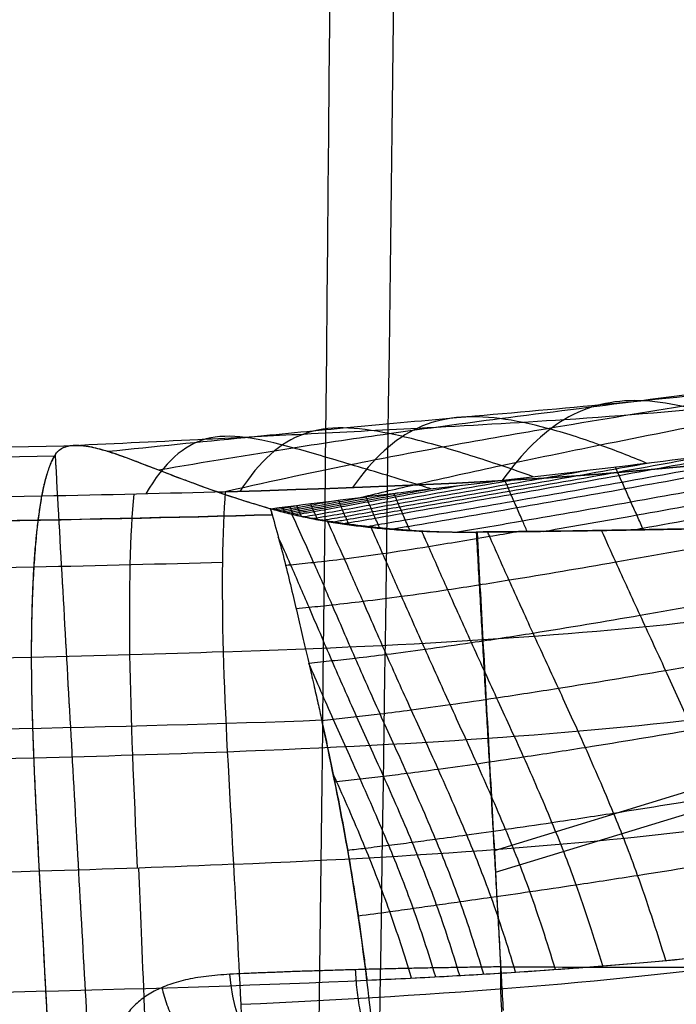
# Model space of a CAD drawing. Header units: millimetres. Extents: x -224 to 224, y -267 to 247.
# Tile 263 of 656: x 123 to 131, y -110 to -98. Entities that reach past the tile are written whole.
import ezdxf

# ---------------------------------------------------------------- set-up
doc = ezdxf.new("R2010")
doc.units = ezdxf.units.MM
doc.layers.add('08-01-2026-telaio-080126', color=7, linetype='Continuous')
doc.layers.add('15_12_2025_Kartell_BO_Chair-SEDUTA-RM', color=7, linetype='Continuous')

msp = doc.modelspace()

# ---------------------------------------------------------------- linework, layer by layer
at = {"layer": '08-01-2026-telaio-080126', "color": 95, "true_color": 0x42aa42}
msp.add_line((128.949, -108.22, 428.536), (141.234, -104.452, 427.046), dxfattribs=at)
at = {"layer": '08-01-2026-telaio-080126', "color": 30, "true_color": 0xff8000}
msp.add_line((128.961, -108.495, 428.544), (141.249, -104.727, 427.054), dxfattribs=at)
at = {"layer": '08-01-2026-telaio-080126', "color": 95, "true_color": 0x42aa42, "extrusion": (0.993914, -0.00212, -0.110139)}
msp.add_arc((-109.362, 441.706, 81.273), 1.5, 183.9898, 268.0509, dxfattribs=at)
at = {"layer": '08-01-2026-telaio-080126', "color": 95, "true_color": 0x42aa42, "extrusion": (0.731043, 0.038974, -0.681217)}
msp.add_arc((-116.28, 397.867, -205.47), 1.5, 185.363, 268.7271, dxfattribs=at)
at = {"layer": '08-01-2026-telaio-080126', "color": 95, "true_color": 0x42aa42}
for points, degree, knots in [([(123.62, -103.109, 432.485), (124.195, -103.082, 432.636), (125.181, -103.035, 432.872), (126.632, -102.961, 433.163), (128.15, -102.881, 433.439), (129.999, -102.78, 433.766), (132.215, -102.595, 434.127), (134.631, -102.231, 434.501), (137.099, -101.607, 434.872), (139.348, -100.823, 435.212), (141.603, -99.788, 435.558), (143.006, -98.885, 435.739), (143.765, -98.234, 435.845)], 3, [0.070312, 0.070312, 0.070312, 0.070312, 1.644227, 2.818674, 4.228012, 6.107128, 8.456023, 11.274698, 14.093372, 16.912047, 19.260942, 22.495721, 22.495721, 22.495721, 22.495721]), ([(124.078, -103.183, 431.452), (124.665, -103.122, 431.626), (125.67, -103.02, 431.907), (127.132, -102.878, 432.264), (128.64, -102.741, 432.593), (130.455, -102.585, 432.959), (132.607, -102.358, 433.353), (134.937, -101.977, 433.742), (137.317, -101.376, 434.113), (139.485, -100.64, 434.443), (141.664, -99.674, 434.768), (143.01, -98.806, 434.932), (143.737, -98.178, 435.035)], 3, [0.062255, 0.062255, 0.062255, 0.062255, 1.644227, 2.818674, 4.228012, 6.107128, 8.456023, 11.274698, 14.093372, 16.912047, 19.260942, 22.487527, 22.487527, 22.487527, 22.487527]), ([(124.713, -103.418, 430.543), (125.291, -103.318, 430.725), (126.28, -103.155, 431.022), (127.71, -102.943, 431.409), (129.18, -102.746, 431.77), (130.942, -102.527, 432.163), (133.02, -102.247, 432.579), (135.27, -101.842, 432.98), (137.574, -101.258, 433.351), (139.675, -100.562, 433.67), (141.797, -99.646, 433.976), (143.102, -98.805, 434.132), (143.803, -98.193, 434.228)], 3, [0.073217, 0.073217, 0.073217, 0.073217, 1.644227, 2.818674, 4.228012, 6.107128, 8.456023, 11.274698, 14.093372, 16.912047, 19.260942, 22.494527, 22.494527, 22.494527, 22.494527]), ([(125.484, -103.705, 429.786), (126.048, -103.577, 429.958), (127, -103.372, 430.242), (128.372, -103.109, 430.625), (129.776, -102.864, 430.99), (131.464, -102.589, 431.39), (133.462, -102.256, 431.816), (135.632, -101.821, 432.222), (137.868, -101.246, 432.593), (139.911, -100.577, 432.901), (141.986, -99.692, 433.192), (143.269, -98.872, 433.354), (143.953, -98.272, 433.435)], 3, [0.035027, 0.035027, 0.035027, 0.035027, 1.644227, 2.818674, 4.228012, 6.107128, 8.456023, 11.274698, 14.093372, 16.912047, 19.260942, 22.506569, 22.506569, 22.506569, 22.506569]), ([(127.272, -103.763, 429.413), (127.505, -103.706, 429.479), (128.101, -103.565, 429.646), (129.11, -103.344, 429.923), (130.427, -103.071, 430.266), (132.025, -102.756, 430.652), (133.934, -102.375, 431.07), (136.027, -101.911, 431.473), (138.198, -101.331, 431.842), (140.188, -100.671, 432.143), (142.219, -99.799, 432.424), (143.483, -98.997, 432.591), (144.156, -98.408, 432.657)], 3, [0.903985, 0.903985, 0.903985, 0.903985, 1.644227, 2.818674, 4.228012, 6.107128, 8.456023, 11.274698, 14.093372, 16.912047, 19.260942, 22.508617, 22.508617, 22.508617, 22.508617]), ([(128.482, -104.201, 428.458), (128.756, -104.155, 428.507), (129.487, -104.029, 428.637), (130.671, -103.821, 428.843), (132.03, -103.576, 429.076), (133.383, -103.312, 429.294), (134.73, -103.047, 429.505), (136.069, -102.746, 429.686), (137.397, -102.418, 429.843), (138.711, -102.059, 429.972), (140.008, -101.647, 430.057), (141.078, -101.273, 430.101), (141.921, -100.933, 430.106), (142.547, -100.663, 430.097), (143.164, -100.37, 430.072), (143.772, -100.054, 430.029), (144.366, -99.708, 429.967), (144.779, -99.431, 429.905), (144.998, -99.274, 429.866), (145.03, -99.251, 429.86)], 3, [2.222683, 2.222683, 2.222683, 2.222683, 3.053943, 4.441031, 5.828119, 7.215208, 8.602296, 9.989384, 11.376473, 12.763561, 14.150649, 15.537738, 16.231282, 16.924826, 17.61837, 18.311914, 19.005458, 19.699003, 19.818866, 19.818866, 19.818866, 19.818866]), ([(129.569, -104.193, 428.331), (129.961, -104.125, 428.4), (130.809, -103.976, 428.547), (132.105, -103.742, 428.769), (133.459, -103.48, 428.988), (134.804, -103.217, 429.201), (136.143, -102.92, 429.385), (137.469, -102.589, 429.539), (138.779, -102.219, 429.66), (140.074, -101.801, 429.74), (141.143, -101.42, 429.779), (141.985, -101.08, 429.783), (142.611, -100.808, 429.773), (143.229, -100.515, 429.748), (143.837, -100.199, 429.705), (144.431, -99.855, 429.643), (144.859, -99.571, 429.58), (145.091, -99.405, 429.539), (145.136, -99.373, 429.531)], 3, [3.248239, 3.248239, 3.248239, 3.248239, 4.441031, 5.828119, 7.215208, 8.602296, 9.989384, 11.376473, 12.763561, 14.150649, 15.537738, 16.231282, 16.924826, 17.61837, 18.311914, 19.005458, 19.699003, 19.866838, 19.866838, 19.866838, 19.866838]), ([(130.688, -104.175, 428.206), (130.732, -104.168, 428.213), (131.23, -104.079, 428.299), (132.181, -103.908, 428.462), (133.534, -103.648, 428.682), (134.879, -103.384, 428.894), (136.216, -103.089, 429.079), (137.54, -102.755, 429.231), (138.847, -102.377, 429.346), (140.14, -101.954, 429.423), (141.207, -101.568, 429.458), (142.05, -101.227, 429.46), (142.675, -100.954, 429.45), (143.294, -100.661, 429.424), (143.902, -100.346, 429.382), (144.496, -100.003, 429.321), (144.939, -99.713, 429.257), (145.184, -99.538, 429.213), (145.241, -99.496, 429.203)], 3, [4.308908, 4.308908, 4.308908, 4.308908, 4.441031, 5.828119, 7.215208, 8.602296, 9.989384, 11.376473, 12.763561, 14.150649, 15.537738, 16.231282, 16.924826, 17.61837, 18.311914, 19.005458, 19.699003, 19.914025, 19.914025, 19.914025, 19.914025]), ([(126.125, -103.907, 429.329), (126.712, -103.833, 429.372), (127.884, -103.685, 429.457), (129.647, -103.481, 429.588), (131.264, -103.285, 429.704), (132.769, -103.085, 429.804), (133.811, -102.932, 429.868), (134.557, -102.813, 429.911), (134.999, -102.74, 429.935), (135.502, -102.654, 429.961), (136.067, -102.553, 429.988), (136.463, -102.476, 430.004), (136.671, -102.436, 430.013)], 3, [-10.673212, -10.673212, -10.673212, -10.673212, -8.894742, -7.119024, -5.335859, -3.994669, -2.555304, -2.171727, -1.723239, -1.211057, -0.636316, 0, 0, 0, 0]), ([(127.67, -104.162, 428.634), (127.734, -104.151, 428.645), (128.255, -104.064, 428.738), (129.232, -103.894, 428.911), (130.597, -103.655, 429.15), (131.955, -103.408, 429.381), (133.308, -103.148, 429.601), (134.655, -102.87, 429.804), (135.553, -102.668, 429.926), (136.004, -102.563, 429.984), (136.01, -102.562, 429.985)], 3, [1.474603, 1.474603, 1.474603, 1.474603, 1.666854, 3.053943, 4.441031, 5.828119, 7.215208, 8.602296, 9.989384, 10.007691, 10.007691, 10.007691, 10.007691]), ([(132.612, -103.103, 429.793), (132.36, -102.977, 430.055), (131.911, -102.78, 430.558), (131.303, -102.597, 431.342), (130.773, -102.525, 432.117), (130.284, -102.571, 432.919), (129.701, -102.807, 433.966), (129.301, -103.198, 434.734), (129.047, -103.552, 435.218)], 3, [0.940706, 0.940706, 0.940706, 0.940706, 2.328421, 3.492647, 4.656874, 5.821101, 6.985327, 9.14207, 9.14207, 9.14207, 9.14207]), ([(130.865, -103.332, 429.675), (130.666, -103.248, 429.851), (130.236, -103.08, 430.255), (129.61, -102.88, 430.935), (129.005, -102.752, 431.717), (128.462, -102.734, 432.548), (127.835, -102.895, 433.658), (127.422, -103.267, 434.479), (127.161, -103.641, 434.995)], 3, [1.361985, 1.361985, 1.361985, 1.361985, 2.328421, 3.492647, 4.656874, 5.821101, 6.985327, 9.167489, 9.167489, 9.167489, 9.167489]), ([(128.148, -103.657, 429.477), (128.086, -103.637, 429.52), (127.735, -103.528, 429.767), (127.117, -103.345, 430.259), (126.387, -103.126, 431.032), (125.787, -102.983, 431.92), (125.155, -102.992, 433.187), (124.787, -103.321, 434.147), (124.552, -103.72, 434.704)], 3, [2.08132, 2.08132, 2.08132, 2.08132, 2.328421, 3.492647, 4.656874, 5.821101, 6.985327, 9.217937, 9.217937, 9.217937, 9.217937]), ([(129.439, -103.504, 429.572), (129.302, -103.455, 429.678), (128.904, -103.316, 430), (128.275, -103.118, 430.584), (127.606, -102.943, 431.367), (127.029, -102.864, 432.229), (126.389, -102.951, 433.415), (125.991, -103.301, 434.297), (125.739, -103.689, 434.834)], 3, [1.730632, 1.730632, 1.730632, 1.730632, 2.328421, 3.492647, 4.656874, 5.821101, 6.985327, 9.192756, 9.192756, 9.192756, 9.192756]), ([(127.347, -104.13, 428.737), (127.392, -104.122, 428.745), (127.552, -104.095, 428.774), (128.168, -103.989, 428.883), (129.196, -103.81, 429.064), (130.559, -103.572, 429.302), (131.918, -103.324, 429.533), (133.129, -103.09, 429.729), (133.887, -102.935, 429.844), (134.195, -102.87, 429.89)], 3, [1.183389, 1.183389, 1.183389, 1.183389, 1.320082, 1.666854, 3.053943, 4.441031, 5.828119, 7.215208, 8.168128, 8.168128, 8.168128, 8.168128]), ([(128.73, -104.202, 428.424), (133.008, -104.16, 427.948), (134.996, -104.018, 427.723), (136.694, -103.897, 427.531), (138.107, -103.651, 427.365), (139.628, -103.387, 427.188), (141.149, -102.934, 427.004)], 2, [0, 0, 0, 6.310617, 6.310617, 9.466906, 9.466906, 12.619001, 12.619001, 12.619001]), ([(123.413, -103.222, 433.352), (123.427, -103.203, 433.265), (123.458, -103.165, 433.086), (123.523, -103.129, 432.81), (123.606, -103.107, 432.52), (123.705, -103.105, 432.234), (123.843, -103.12, 431.906), (124.045, -103.168, 431.495), (124.299, -103.258, 431.076), (124.565, -103.361, 430.716), (124.782, -103.445, 430.459), (124.975, -103.517, 430.256), (125.152, -103.584, 430.08), (125.325, -103.65, 429.917), (125.513, -103.715, 429.76), (125.71, -103.78, 429.61), (125.914, -103.844, 429.465), (126.055, -103.886, 429.375), (126.125, -103.907, 429.329)], 3, [-5.108473, -5.108473, -5.108473, -5.108473, -4.838336, -4.552352, -4.250297, -3.932007, -3.642869, -3.182838, -2.551967, -2.149896, -1.804032, -1.514086, -1.279877, -1.027929, -0.774098, -0.518129, -0.26004, 0, 0, 0, 0]), ([(126.924, -104.071, 428.903), (126.978, -104.062, 428.913), (127.147, -104.034, 428.944), (127.429, -103.985, 428.993), (128.114, -103.864, 429.113), (129.141, -103.685, 429.294), (130.45, -103.456, 429.522), (131.302, -103.3, 429.666), (131.7, -103.226, 429.732)], 3, [0.808449, 0.808449, 0.808449, 0.808449, 0.97331, 1.320082, 1.666854, 3.053943, 4.441031, 5.664187, 5.664187, 5.664187, 5.664187]), ([(127.058, -104.092, 428.847), (127.073, -104.089, 428.849), (127.203, -104.068, 428.873), (127.447, -104.026, 428.916), (128.132, -103.906, 429.036), (129.16, -103.727, 429.217), (130.522, -103.488, 429.455), (131.639, -103.284, 429.644), (132.3, -103.158, 429.752), (132.51, -103.118, 429.786)], 3, [0.926427, 0.926427, 0.926427, 0.926427, 0.97331, 1.320082, 1.666854, 3.053943, 4.441031, 5.828119, 6.47481, 6.47481, 6.47481, 6.47481]), ([(126.795, -104.05, 428.961), (126.887, -104.035, 428.978), (127.092, -104, 429.015), (127.412, -103.944, 429.07), (128.097, -103.822, 429.189), (129.123, -103.644, 429.37), (130.171, -103.459, 429.552), (130.763, -103.353, 429.654), (130.903, -103.327, 429.677)], 3, [0.696551, 0.696551, 0.696551, 0.696551, 0.97331, 1.320082, 1.666854, 3.053943, 4.441031, 4.867574, 4.867574, 4.867574, 4.867574]), ([(126.673, -104.028, 429.021), (126.685, -104.026, 429.023), (126.811, -104.005, 429.046), (127.052, -103.964, 429.088), (127.394, -103.903, 429.147), (128.079, -103.78, 429.266), (128.986, -103.622, 429.425), (129.777, -103.484, 429.563), (130.113, -103.424, 429.621)], 3, [0.590099, 0.590099, 0.590099, 0.590099, 0.626538, 0.97331, 1.320082, 1.666854, 3.053943, 4.080437, 4.080437, 4.080437, 4.080437]), ([(130.828, -104.173, 428.19), (130.825, -104.166, 428.203), (130.797, -104.104, 428.318), (130.744, -103.986, 428.536), (130.67, -103.82, 428.842), (130.608, -103.682, 429.098), (130.559, -103.57, 429.301), (130.528, -103.501, 429.428), (130.503, -103.445, 429.53), (130.488, -103.409, 429.594), (130.478, -103.388, 429.633), (130.475, -103.38, 429.647)], 3, [7.995993, 7.995993, 7.995993, 7.995993, 8.04043, 8.400054, 8.759679, 9.119304, 9.299116, 9.478928, 9.568834, 9.658741, 9.707364, 9.707364, 9.707364, 9.707364]), ([(126.554, -104.005, 429.081), (126.6, -103.998, 429.089), (126.76, -103.971, 429.118), (127.034, -103.923, 429.165), (127.376, -103.861, 429.224), (128.061, -103.738, 429.343), (128.711, -103.625, 429.457), (129.246, -103.532, 429.55), (129.325, -103.518, 429.564)], 3, [0.488488, 0.488488, 0.488488, 0.488488, 0.626538, 0.97331, 1.320082, 1.666854, 3.053943, 3.297592, 3.297592, 3.297592, 3.297592]), ([(129.363, -104.195, 428.353), (129.343, -104.15, 428.437), (129.299, -104.05, 428.623), (129.243, -103.921, 428.859), (129.195, -103.81, 429.064), (129.164, -103.741, 429.191), (129.14, -103.685, 429.293), (129.122, -103.643, 429.369), (129.104, -103.601, 429.446), (129.09, -103.569, 429.504), (129.082, -103.551, 429.538), (129.08, -103.547, 429.546)], 3, [8.466421, 8.466421, 8.466421, 8.466421, 8.759679, 9.119304, 9.299116, 9.478928, 9.568834, 9.658741, 9.748647, 9.838553, 9.866544, 9.866544, 9.866544, 9.866544]), ([(125.533, -105.714, 436.325), (125.512, -104.912, 436.038), (125.52, -104.165, 435.509), (125.559, -103.694, 434.813), (125.559, -103.694, 434.813), (125.559, -103.694, 434.813), (125.559, -103.694, 434.813)], 3, [0.000044, 0.000044, 0.000044, 0.000044, 1, 1, 1, 1, 1, 1, 1]), ([(126.332, -103.957, 429.204), (126.354, -103.953, 429.208), (126.405, -103.945, 429.217), (126.513, -103.927, 429.236), (126.713, -103.891, 429.271), (126.999, -103.839, 429.319), (127.341, -103.777, 429.378), (127.587, -103.733, 429.42), (127.719, -103.709, 429.443), (127.737, -103.706, 429.446)], 3, [0.299573, 0.299573, 0.299573, 0.299573, 0.366459, 0.453152, 0.626538, 0.97331, 1.320082, 1.666854, 1.721843, 1.721843, 1.721843, 1.721843]), ([(126.386, -103.969, 429.173), (126.393, -103.968, 429.174), (126.429, -103.962, 429.18), (126.522, -103.947, 429.197), (126.722, -103.912, 429.232), (127.007, -103.86, 429.281), (127.35, -103.798, 429.34), (127.727, -103.731, 429.405), (127.989, -103.684, 429.45), (128.138, -103.658, 429.476)], 3, [0.345149, 0.345149, 0.345149, 0.345149, 0.366459, 0.453152, 0.626538, 0.97331, 1.320082, 1.666854, 2.118865, 2.118865, 2.118865, 2.118865]), ([(126.441, -103.981, 429.142), (126.461, -103.978, 429.145), (126.539, -103.966, 429.159), (126.731, -103.933, 429.193), (127.016, -103.881, 429.242), (127.359, -103.819, 429.301), (127.866, -103.728, 429.389), (128.258, -103.659, 429.457), (128.536, -103.611, 429.506)], 3, [0.391768, 0.391768, 0.391768, 0.391768, 0.453152, 0.626538, 0.97331, 1.320082, 1.666854, 2.513737, 2.513737, 2.513737, 2.513737]), ([(127.882, -104.178, 428.577), (127.875, -104.162, 428.607), (127.856, -104.119, 428.689), (127.825, -104.048, 428.822), (127.796, -103.98, 428.95), (127.772, -103.925, 429.053), (127.754, -103.883, 429.13), (127.736, -103.841, 429.207), (127.719, -103.8, 429.284), (127.704, -103.765, 429.348), (127.692, -103.737, 429.399), (127.686, -103.722, 429.426), (127.682, -103.714, 429.441), (127.682, -103.713, 429.442)], 3, [9.013501, 9.013501, 9.013501, 9.013501, 9.119304, 9.299116, 9.478928, 9.568834, 9.658741, 9.748647, 9.838553, 9.928459, 9.973412, 10.018365, 10.024575, 10.024575, 10.024575, 10.024575]), ([(126.227, -103.931, 429.266), (126.25, -103.928, 429.271), (126.301, -103.92, 429.28), (126.381, -103.906, 429.293), (126.495, -103.885, 429.313), (126.679, -103.852, 429.345), (126.834, -103.823, 429.371), (126.931, -103.806, 429.388)], 3, [0.2110739, 0.2110739, 0.2110739, 0.2110739, 0.2797661, 0.3664591, 0.4531521, 0.6265382, 0.9231525, 0.9231525, 0.9231525, 0.9231525]), ([(126.279, -103.944, 429.235), (126.288, -103.943, 429.236), (126.324, -103.937, 429.243), (126.39, -103.926, 429.255), (126.504, -103.906, 429.275), (126.704, -103.87, 429.309), (126.99, -103.818, 429.358), (127.219, -103.776, 429.397), (127.334, -103.756, 429.417), (127.335, -103.756, 429.417)], 3, [0.254923, 0.254923, 0.254923, 0.254923, 0.279766, 0.366459, 0.453152, 0.626538, 0.97331, 1.320082, 1.323117, 1.323117, 1.323117, 1.323117]), ([(126.715, -104.035, 429), (126.713, -104.031, 429.009), (126.705, -104.013, 429.044), (126.691, -103.983, 429.105), (126.677, -103.949, 429.17), (126.665, -103.922, 429.222), (126.656, -103.901, 429.261), (126.647, -103.88, 429.299), (126.639, -103.861, 429.334), (126.634, -103.848, 429.357), (126.632, -103.843, 429.366)], 3, [9.7173989, 9.7173989, 9.7173989, 9.7173989, 9.7486467, 9.8385529, 9.928459, 9.9734121, 10.0183652, 10.0633182, 10.1082713, 10.1415506, 10.1415506, 10.1415506, 10.1415506]), ([(127.111, -104.099, 428.825), (127.109, -104.094, 428.835), (127.101, -104.076, 428.871), (127.087, -104.044, 428.933), (127.069, -104.004, 429.01), (127.052, -103.964, 429.088), (127.034, -103.923, 429.165), (127.019, -103.888, 429.23), (127.007, -103.86, 429.281), (126.999, -103.839, 429.319), (126.99, -103.819, 429.356), (126.984, -103.806, 429.38), (126.982, -103.799, 429.391)], 3, [9.4445306, 9.4445306, 9.4445306, 9.4445306, 9.4789283, 9.5688344, 9.6587406, 9.7486467, 9.8385529, 9.928459, 9.9734121, 10.0183652, 10.0633182, 10.1026397, 10.1026397, 10.1026397, 10.1026397]), ([(127.499, -104.146, 428.686), (127.494, -104.133, 428.711), (127.476, -104.093, 428.788), (127.453, -104.039, 428.89), (127.429, -103.985, 428.993), (127.412, -103.944, 429.07), (127.394, -103.903, 429.147), (127.376, -103.861, 429.224), (127.362, -103.826, 429.288), (127.35, -103.798, 429.34), (127.341, -103.777, 429.378), (127.335, -103.763, 429.404), (127.332, -103.756, 429.417), (127.332, -103.756, 429.417)], 3, [9.2116825, 9.2116825, 9.2116825, 9.2116825, 9.299116, 9.4789283, 9.5688344, 9.6587406, 9.7486467, 9.8385529, 9.928459, 9.9734121, 10.0183652, 10.0633182, 10.0636598, 10.0636598, 10.0636598, 10.0636598]), ([(126.125, -103.907, 429.329), (126.192, -103.925, 429.289), (126.326, -103.962, 429.208), (126.535, -104.01, 429.094), (126.751, -104.053, 428.986), (126.974, -104.09, 428.886), (127.204, -104.123, 428.792), (127.442, -104.149, 428.707), (127.686, -104.171, 428.631), (127.936, -104.187, 428.564), (128.193, -104.197, 428.507), (128.455, -104.203, 428.46), (128.632, -104.202, 428.438), (128.73, -104.202, 428.424)], 3, [0, 0, 0, 0, 0.240898, 0.484241, 0.730154, 0.978758, 1.230172, 1.484509, 1.741878, 2.002386, 2.266135, 2.533223, 2.803745, 2.803745, 2.803745, 2.803745]), ([(126.176, -103.918, 429.298), (126.184, -103.917, 429.299), (126.221, -103.912, 429.306), (126.286, -103.9, 429.318), (126.372, -103.884, 429.332), (126.452, -103.87, 429.346), (126.504, -103.86, 429.355), (126.526, -103.856, 429.358)], 3, [0.1678971, 0.1678971, 0.1678971, 0.1678971, 0.1930731, 0.2797661, 0.3664591, 0.4531521, 0.5224292, 0.5224292, 0.5224292, 0.5224292]), ([(126.206, -103.926, 429.279), (126.204, -103.922, 429.287), (126.2, -103.913, 429.306), (126.196, -103.904, 429.324), (126.193, -103.898, 429.334)], 3, [10.12693516, 10.12693516, 10.12693516, 10.12693516, 10.15322439, 10.1901464, 10.1901464, 10.1901464, 10.1901464]), ([(126.309, -103.951, 429.217), (126.307, -103.948, 429.225), (126.303, -103.938, 429.245), (126.295, -103.921, 429.279), (126.288, -103.903, 429.312), (126.283, -103.891, 429.333), (126.281, -103.887, 429.341)], 3, [10.0381988, 10.0381988, 10.0381988, 10.0381988, 10.0633182, 10.1082713, 10.1532244, 10.1804281, 10.1804281, 10.1804281, 10.1804281]), ([(126.411, -103.975, 429.158), (126.41, -103.972, 429.164), (126.406, -103.962, 429.183), (126.399, -103.946, 429.216), (126.39, -103.926, 429.255), (126.381, -103.906, 429.294), (126.374, -103.889, 429.324), (126.37, -103.879, 429.342), (126.369, -103.876, 429.347)], 3, [9.9527323, 9.9527323, 9.9527323, 9.9527323, 9.9734121, 10.0183652, 10.0633182, 10.1082713, 10.1532244, 10.1707099, 10.1707099, 10.1707099, 10.1707099]), ([(126.513, -103.996, 429.102), (126.509, -103.988, 429.119), (126.503, -103.973, 429.149), (126.493, -103.952, 429.192), (126.484, -103.932, 429.231), (126.476, -103.911, 429.27), (126.467, -103.89, 429.308), (126.46, -103.875, 429.336), (126.457, -103.866, 429.351), (126.456, -103.865, 429.353)], 3, [9.870882, 9.870882, 9.870882, 9.870882, 9.928459, 9.9734121, 10.0183652, 10.0633182, 10.1082713, 10.1532244, 10.1609913, 10.1609913, 10.1609913, 10.1609913]), ([(123.109, -105.784, 436.064), (123.109, -106.349, 436.263), (123.141, -107.114, 436.352), (123.157, -107.512, 436.398), (123.208, -108.481, 436.443)], 2, [-2.741605, -2.741605, -2.741605, -1.371574, -1.371574, 0, 0, 0]), ([(129.028, -109.688, 428.577), (128.948, -109.689, 428.587), (128.787, -109.691, 428.607), (128.549, -109.695, 428.649), (128.312, -109.699, 428.7), (128.079, -109.703, 428.76), (127.848, -109.708, 428.83), (127.621, -109.713, 428.908), (127.398, -109.718, 428.995), (127.179, -109.724, 429.091), (126.965, -109.73, 429.195), (126.755, -109.737, 429.308), (126.551, -109.743, 429.428), (126.352, -109.75, 429.557), (126.158, -109.758, 429.692), (125.971, -109.765, 429.835), (125.789, -109.773, 429.985), (125.673, -109.779, 430.09), (125.614, -109.782, 430.143)], 3, [0, 0, 0, 0, 0.243035, 0.485506, 0.727415, 0.968765, 1.209559, 1.449799, 1.689488, 1.928629, 2.167224, 2.405277, 2.642789, 2.879765, 3.116207, 3.352117, 3.587498, 3.822354, 3.822354, 3.822354, 3.822354]), ([(125.614, -109.782, 430.143), (125.562, -109.785, 430.194), (125.459, -109.791, 430.292), (125.314, -109.807, 430.443), (125.178, -109.827, 430.595), (125.052, -109.852, 430.746), (124.936, -109.883, 430.897), (124.828, -109.919, 431.046), (124.728, -109.96, 431.194), (124.637, -110.006, 431.339), (124.553, -110.057, 431.481), (124.477, -110.114, 431.621), (124.408, -110.176, 431.757), (124.345, -110.243, 431.889), (124.256, -110.358, 432.09), (124.158, -110.532, 432.348), (124.068, -110.788, 432.64), (124.017, -111.047, 432.857), (123.989, -111.291, 433.011), (123.975, -111.51, 433.118), (123.97, -111.735, 433.197), (123.973, -111.965, 433.248), (123.98, -112.12, 433.258), (123.984, -112.198, 433.263)], 3, [0, 0, 0, 0, 0.216739, 0.427325, 0.631926, 0.830725, 1.023925, 1.211743, 1.394418, 1.572207, 1.745392, 1.914277, 2.079188, 2.240477, 2.398519, 2.823984, 3.218976, 3.592674, 3.845307, 4.088175, 4.324715, 4.558642, 4.793798, 4.793798, 4.793798, 4.793798])]:
    msp.add_open_spline(points, degree=degree, knots=knots, dxfattribs=at)
for points, degree in [([(136.088, -102.521, 436.167), (133.2, -103.309, 435.749), (130.414, -103.557, 435.352), (125.559, -103.694, 434.814)], 3), ([(125.559, -103.694, 434.813), (130.414, -103.557, 435.352), (133.2, -103.309, 435.749), (136.088, -102.521, 436.167)], 3), ([(123.413, -103.222, 433.352), (123.308, -103.38, 434.025), (123.239, -103.75, 434.564)], 2), ([(124.958, -130.762, 434.117), (123.413, -103.222, 433.352)], 1), ([(125.559, -103.694, 434.814), (124.833, -103.715, 434.733), (124.06, -103.733, 434.65), (123.239, -103.75, 434.564)], 3), ([(124.401, -103.724, 434.687), (124.355, -104.197, 435.381), (124.338, -104.947, 435.909), (124.349, -105.752, 436.196)], 3), ([(125.533, -105.714, 436.326), (125.512, -104.912, 436.038), (125.52, -104.165, 435.509), (125.559, -103.694, 434.814)], 3), ([(123.239, -103.75, 434.564), (123.108, -104.46, 435.595), (123.109, -105.784, 436.064)], 2), ([(128.73, -104.202, 428.424), (129.028, -109.688, 428.577)], 1), ([(125.533, -105.714, 436.326), (130.513, -105.542, 436.876), (133.547, -105.224, 437.297), (136.67, -104.314, 437.74)], 3), ([(123.14, -104.641, 435.464), (123.983, -104.623, 435.554), (124.777, -104.603, 435.64), (125.523, -104.58, 435.723)], 3), ([(125.585, -106.973, 436.606), (128.113, -106.876, 436.885), (132.234, -106.598, 437.381), (135.46, -105.925, 437.826), (137.093, -105.432, 438.054)], 3), ([(125.533, -105.714, 436.326), (124.772, -105.741, 436.241), (123.965, -105.764, 436.154), (123.109, -105.784, 436.064)], 3), ([(125.663, -108.394, 436.707), (125.607, -107.374, 436.66), (125.555, -106.517, 436.613), (125.533, -105.714, 436.326)], 3), ([(124.349, -105.752, 436.196), (124.36, -106.557, 436.483), (124.401, -107.418, 436.528), (124.445, -108.441, 436.574)], 3), ([(125.663, -108.394, 436.707), (130.8, -108.176, 437.271), (134.15, -107.765, 437.718), (137.571, -106.694, 438.185)], 3), ([(123.138, -107.05, 436.343), (124, -107.028, 436.433), (124.814, -107.002, 436.521), (125.585, -106.973, 436.606)], 3), ([(125.663, -108.394, 436.707), (124.887, -108.427, 436.621), (124.07, -108.456, 436.534), (123.208, -108.481, 436.443)], 3), ([(124.46, -108.441, 436.576), (124.504, -109.464, 436.622), (124.552, -110.65, 436.669), (124.646, -112.903, 436.756)], 3), ([(125.883, -112.861, 436.889), (125.779, -110.595, 436.802), (125.719, -109.414, 436.754), (125.663, -108.394, 436.707)], 3), ([(125.755, -110.16, 436.783), (128.367, -110.042, 437.067), (132.738, -109.7, 437.581), (136.288, -108.918, 438.047), (138.078, -108.36, 438.285)], 3), ([(123.208, -108.481, 436.443), (123.281, -109.842, 436.506), (123.448, -112.937, 436.629)], 2), ([(129.028, -109.688, 428.577), (141.529, -109.715, 427.192)], 1)]:
    msp.add_open_spline(points, degree=degree, dxfattribs=at)
at = {"layer": '08-01-2026-telaio-080126', "color": 30, "true_color": 0xff8000}
for points, degree, knots in [([(126.772, -106.579, 424.254), (126.821, -106.574, 424.264), (126.967, -106.559, 424.297), (127.212, -106.531, 424.348), (127.54, -106.492, 424.415), (127.933, -106.441, 424.492), (128.423, -106.374, 424.585), (129.043, -106.284, 424.698), (129.952, -106.143, 424.86), (131.175, -105.939, 425.071), (132.639, -105.676, 425.318), (134.146, -105.383, 425.561), (135.76, -105.035, 425.797), (137.473, -104.607, 426.006), (139.16, -104.103, 426.151), (140.589, -103.61, 426.223), (141.812, -103.141, 426.25), (142.557, -102.827, 426.246), (142.949, -102.652, 426.237)], 3, [0.734923, 0.734923, 0.734923, 0.734923, 0.878395, 1.171194, 1.463992, 1.85439, 2.342388, 2.927985, 3.708781, 5.075174, 6.636766, 8.198357, 9.759949, 11.711939, 13.663929, 15.225521, 16.396715, 17.712442, 17.712442, 17.712442, 17.712442]), ([(141.148, -102.934, 427.004), (139.62, -103.39, 427.189), (138.099, -103.653, 427.366), (136.675, -103.899, 427.533), (134.998, -104.018, 427.723), (132.986, -104.16, 427.951), (128.72, -104.202, 428.425)], 2, [0, 0, 0, 3.159018, 3.159018, 6.305904, 6.305904, 12.627804, 12.627804, 12.627804]), ([(123.413, -103.223, 433.352), (123.422, -103.21, 433.297), (123.44, -103.186, 433.186), (123.474, -103.157, 433.018), (123.514, -103.135, 432.848), (123.561, -103.118, 432.676), (123.613, -103.109, 432.502), (123.673, -103.105, 432.326), (123.718, -103.108, 432.21), (123.74, -103.109, 432.152)], 3, [-1.256347, -1.256347, -1.256347, -1.256347, -1.08461, -0.910771, -0.73453, -0.555601, -0.373709, -0.188591, 0, 0, 0, 0]), ([(123.74, -103.109, 432.152), (123.779, -103.114, 432.057), (123.86, -103.125, 431.864), (124.004, -103.161, 431.577), (124.184, -103.218, 431.259), (124.42, -103.305, 430.905), (124.696, -103.412, 430.553), (125.018, -103.536, 430.203), (125.34, -103.654, 429.901), (125.661, -103.764, 429.644), (125.914, -103.844, 429.464), (126.064, -103.888, 429.368), (126.125, -103.906, 429.329)], 3, [-3.852192, -3.852192, -3.852192, -3.852192, -3.545394, -3.222611, -2.883006, -2.436898, -1.919535, -1.50407, -0.962939, -0.547686, -0.226702, 0, 0, 0, 0]), ([(126.935, -107.353, 423.052), (126.943, -107.352, 423.054), (127.05, -107.34, 423.077), (127.256, -107.318, 423.12), (127.551, -107.282, 423.18), (127.879, -107.241, 423.245), (128.273, -107.189, 423.319), (128.763, -107.12, 423.41), (129.383, -107.029, 423.521), (130.291, -106.889, 423.682), (131.513, -106.687, 423.895), (132.972, -106.426, 424.144), (134.474, -106.129, 424.384), (136.08, -105.771, 424.613), (137.782, -105.328, 424.811), (139.46, -104.814, 424.948), (140.881, -104.313, 425.015), (142.342, -103.741, 425.042), (143.32, -103.306, 425.023), (143.944, -103.003, 424.994)], 3, [0.561234, 0.561234, 0.561234, 0.561234, 0.585597, 0.878395, 1.171194, 1.463992, 1.85439, 2.342388, 2.927985, 3.708781, 5.075174, 6.636766, 8.198357, 9.759949, 11.711939, 13.663929, 15.225521, 16.396715, 18.524272, 18.524272, 18.524272, 18.524272]), ([(123.413, -103.223, 433.352), (123.402, -103.239, 433.419), (123.382, -103.272, 433.551), (123.353, -103.334, 433.742), (123.327, -103.403, 433.924), (123.302, -103.479, 434.097), (123.279, -103.562, 434.261), (123.258, -103.651, 434.416), (123.246, -103.716, 434.514), (123.239, -103.749, 434.562)], 3, [0, 0, 0, 0, 0.208885, 0.411365, 0.607746, 0.798344, 0.983479, 1.163469, 1.338617, 1.338617, 1.338617, 1.338617]), ([(126.609, -105.854, 425.488), (126.706, -105.845, 425.51), (126.901, -105.825, 425.552), (127.227, -105.788, 425.621), (127.618, -105.741, 425.701), (128.107, -105.676, 425.797), (128.725, -105.588, 425.912), (129.631, -105.447, 426.076), (130.854, -105.242, 426.289), (132.319, -104.979, 426.537), (133.832, -104.691, 426.784), (135.454, -104.356, 427.03), (136.935, -104.002, 427.219), (137.91, -103.729, 427.314), (138.274, -103.622, 427.346)], 3, [0.879909, 0.879909, 0.879909, 0.879909, 1.171194, 1.463992, 1.85439, 2.342388, 2.927985, 3.708781, 5.075174, 6.636766, 8.198357, 9.759949, 11.711939, 12.886666, 12.886666, 12.886666, 12.886666]), ([(123.239, -103.749, 434.562), (123.233, -103.785, 434.613), (123.22, -103.857, 434.715), (123.203, -103.978, 434.861), (123.187, -104.106, 435.002), (123.172, -104.244, 435.138), (123.159, -104.389, 435.268), (123.147, -104.542, 435.392), (123.137, -104.702, 435.51), (123.128, -104.869, 435.621), (123.121, -105.042, 435.725), (123.115, -105.22, 435.822), (123.111, -105.404, 435.911), (123.109, -105.591, 435.993), (123.109, -105.719, 436.04), (123.109, -105.783, 436.063)], 3, [0, 0, 0, 0, 0.187916, 0.377678, 0.569364, 0.762994, 0.95854, 1.155925, 1.355029, 1.555693, 1.757725, 1.960902, 2.164974, 2.369674, 2.574717, 2.574717, 2.574717, 2.574717]), ([(127.098, -108.215, 421.916), (127.172, -108.207, 421.931), (127.345, -108.186, 421.966), (127.617, -108.153, 422.02), (127.912, -108.116, 422.076), (128.24, -108.072, 422.137), (128.633, -108.018, 422.209), (129.123, -107.948, 422.298), (129.741, -107.857, 422.41), (130.647, -107.719, 422.573), (131.865, -107.52, 422.791), (133.321, -107.261, 423.044), (134.819, -106.962, 423.283), (136.42, -106.595, 423.506), (138.116, -106.139, 423.693), (139.789, -105.614, 423.824), (141.211, -105.11, 423.89), (142.681, -104.528, 423.914), (143.671, -104.083, 423.891), (144.308, -103.773, 423.861)], 3, [0.365247, 0.365247, 0.365247, 0.365247, 0.585597, 0.878395, 1.171194, 1.463992, 1.85439, 2.342388, 2.927985, 3.708781, 5.075174, 6.636766, 8.198357, 9.759949, 11.711939, 13.663929, 15.225521, 16.396715, 18.564758, 18.564758, 18.564758, 18.564758]), ([(126.125, -103.906, 429.329), (126.208, -103.928, 429.279), (126.382, -103.974, 429.174), (126.672, -104.031, 429.022), (127.003, -104.085, 428.869), (127.316, -104.125, 428.748), (127.595, -104.155, 428.657), (127.822, -104.174, 428.592), (128.048, -104.189, 428.536), (128.274, -104.198, 428.49), (128.497, -104.203, 428.452), (128.646, -104.203, 428.434), (128.72, -104.202, 428.425)], 3, [-2.793664, -2.793664, -2.793664, -2.793664, -2.498349, -2.16656, -1.797975, -1.392363, -1.151704, -0.914585, -0.680934, -0.450673, -0.223722, 0, 0, 0, 0]), ([(128.815, -109.779, 420.59), (128.717, -109.455, 420.802), (128.516, -108.836, 421.265), (128.185, -108.011, 422.178), (127.843, -107.231, 423.227), (127.502, -106.489, 424.403), (127.19, -105.786, 425.61), (126.918, -105.153, 426.773), (126.652, -104.539, 427.957), (126.485, -104.176, 428.743), (126.391, -103.966, 429.169)], 3, [0.493489, 0.493489, 0.493489, 0.493489, 1.68123, 2.882109, 4.323163, 5.764217, 7.205272, 8.646326, 9.847205, 11.301018, 11.301018, 11.301018, 11.301018]), ([(126.147, -103.983, 429.155), (126.178, -104.095, 428.906), (126.238, -104.312, 428.424), (126.325, -104.654, 427.737), (126.404, -104.979, 427.098), (126.477, -105.289, 426.509), (126.546, -105.584, 425.969), (126.61, -105.859, 425.477), (126.669, -106.115, 425.031), (126.722, -106.35, 424.632), (126.755, -106.502, 424.382), (126.771, -106.573, 424.264)], 3, [-5.572985, -5.572985, -5.572985, -5.572985, -4.749312, -3.977115, -3.256072, -2.586161, -1.9673, -1.399401, -0.882336, -0.415917, 0, 0, 0, 0]), ([(129.217, -109.754, 420.637), (129.116, -109.419, 420.856), (128.912, -108.788, 421.325), (128.578, -107.958, 422.251), (128.236, -107.179, 423.302), (127.896, -106.438, 424.48), (127.582, -105.739, 425.69), (127.307, -105.108, 426.855), (127.062, -104.546, 427.94), (126.914, -104.221, 428.619), (126.842, -104.056, 428.943)], 3, [0.451924, 0.451924, 0.451924, 0.451924, 1.68123, 2.882109, 4.323163, 5.764217, 7.205272, 8.646326, 9.847205, 10.962008, 10.962008, 10.962008, 10.962008]), ([(126.315, -104.62, 427.811), (126.337, -104.618, 427.816), (126.455, -104.607, 427.842), (126.702, -104.581, 427.895), (127.09, -104.536, 427.975), (127.573, -104.47, 428.069), (128.183, -104.374, 428.182), (128.746, -104.28, 428.283), (129.116, -104.217, 428.348), (129.229, -104.197, 428.368)], 3, [1.106929, 1.106929, 1.106929, 1.106929, 1.171194, 1.463992, 1.85439, 2.342388, 2.927985, 3.708781, 4.055524, 4.055524, 4.055524, 4.055524]), ([(126.448, -105.166, 426.746), (126.502, -105.161, 426.758), (126.654, -105.146, 426.792), (126.936, -105.117, 426.852), (127.325, -105.072, 426.933), (127.811, -105.009, 427.03), (128.425, -104.92, 427.147), (129.327, -104.777, 427.311), (130.545, -104.569, 427.525), (131.843, -104.337, 427.747), (132.689, -104.179, 427.888), (133.029, -104.114, 427.943)], 3, [1.007606, 1.007606, 1.007606, 1.007606, 1.171194, 1.463992, 1.85439, 2.342388, 2.927985, 3.708781, 5.075174, 6.636766, 7.687205, 7.687205, 7.687205, 7.687205]), ([(129.719, -109.721, 420.696), (129.613, -109.372, 420.924), (129.404, -108.729, 421.404), (129.068, -107.888, 422.339), (128.727, -107.111, 423.392), (128.386, -106.371, 424.573), (128.071, -105.675, 425.786), (127.793, -105.045, 426.952), (127.568, -104.536, 427.935), (127.44, -104.247, 428.504), (127.39, -104.133, 428.725)], 3, [0.401798, 0.401798, 0.401798, 0.401798, 1.68123, 2.882109, 4.323163, 5.764217, 7.205272, 8.646326, 9.847205, 10.611354, 10.611354, 10.611354, 10.611354]), ([(130.317, -109.676, 420.767), (130.206, -109.312, 421.007), (129.992, -108.656, 421.5), (129.654, -107.801, 422.443), (129.314, -107.024, 423.498), (128.974, -106.285, 424.68), (128.656, -105.591, 425.896), (128.374, -104.963, 427.063), (128.17, -104.5, 427.948), (128.061, -104.252, 428.417), (128.033, -104.187, 428.541)], 3, [0.344725, 0.344725, 0.344725, 0.344725, 1.68123, 2.882109, 4.323163, 5.764217, 7.205272, 8.646326, 9.847205, 10.278775, 10.278775, 10.278775, 10.278775]), ([(131.11, -109.607, 420.864), (130.993, -109.224, 421.117), (130.773, -108.555, 421.627), (130.43, -107.682, 422.583), (130.092, -106.904, 423.636), (129.753, -106.164, 424.818), (129.433, -105.472, 426.037), (129.148, -104.842, 427.206), (128.961, -104.422, 427.998), (128.872, -104.219, 428.375), (128.864, -104.201, 428.409)], 3, [0.274716, 0.274716, 0.274716, 0.274716, 1.68123, 2.882109, 4.323163, 5.764217, 7.205272, 8.646326, 9.847205, 9.96498, 9.96498, 9.96498, 9.96498]), ([(132.483, -109.46, 421.036), (132.356, -109.049, 421.311), (132.127, -108.361, 421.85), (131.777, -107.462, 422.822), (131.443, -106.681, 423.87), (131.105, -105.939, 425.052), (130.785, -105.247, 426.273), (130.52, -104.668, 427.345), (130.36, -104.314, 428.004), (130.301, -104.182, 428.249)], 3, [0.172651, 0.172651, 0.172651, 0.172651, 1.68123, 2.882109, 4.323163, 5.764217, 7.205272, 8.646326, 9.503288, 9.503288, 9.503288, 9.503288]), ([(128.512, -109.797, 420.556), (128.417, -109.481, 420.761), (128.218, -108.872, 421.221), (127.89, -108.05, 422.123), (127.547, -107.268, 423.169), (127.207, -106.524, 424.343), (126.897, -105.819, 425.548), (126.626, -105.182, 426.709), (126.404, -104.669, 427.71), (126.276, -104.378, 428.298), (126.224, -104.265, 428.537)], 3, [0.52554, 0.52554, 0.52554, 0.52554, 1.68123, 2.882109, 4.323163, 5.764217, 7.205272, 8.646326, 9.847205, 10.65702, 10.65702, 10.65702, 10.65702]), ([(127.232, -109.043, 421.056), (127.364, -109.026, 421.082), (127.596, -108.996, 421.126), (127.925, -108.949, 421.184), (128.221, -108.907, 421.236), (128.549, -108.86, 421.294), (128.941, -108.804, 421.365), (129.43, -108.734, 421.455), (130.045, -108.643, 421.569), (130.95, -108.504, 421.734), (132.169, -108.306, 421.954), (133.621, -108.047, 422.208), (135.12, -107.745, 422.444), (136.724, -107.372, 422.662), (138.418, -106.904, 422.84), (140.097, -106.374, 422.968), (141.524, -105.868, 423.034), (142.956, -105.309, 423.061), (143.907, -104.893, 423.048), (144.504, -104.613, 423.027)], 3, [0.192073, 0.192073, 0.192073, 0.192073, 0.585597, 0.878395, 1.171194, 1.463992, 1.85439, 2.342388, 2.927985, 3.708781, 5.075174, 6.636766, 8.198357, 9.759949, 11.711939, 13.663929, 15.225521, 16.396715, 18.402101, 18.402101, 18.402101, 18.402101]), ([(123.109, -105.783, 436.063), (123.109, -105.903, 436.103), (123.111, -106.149, 436.183), (123.12, -106.542, 436.269), (123.135, -106.967, 436.336), (123.155, -107.431, 436.384), (123.18, -107.94, 436.417), (123.199, -108.295, 436.434), (123.208, -108.481, 436.443)], 3, [0, 0, 0, 0, 0.376966, 0.776567, 1.205219, 1.669867, 2.177879, 2.737136, 2.737136, 2.737136, 2.737136]), ([(128.209, -109.813, 420.521), (128.116, -109.506, 420.721), (127.92, -108.908, 421.178), (127.594, -108.086, 422.065), (127.252, -107.303, 423.109), (126.913, -106.56, 424.276), (126.709, -106.091, 425.073), (126.611, -105.862, 425.474)], 3, [0.558295, 0.558295, 0.558295, 0.558295, 1.68123, 2.882109, 4.323163, 5.764217, 7.189041, 7.189041, 7.189041, 7.189041]), ([(126.771, -106.573, 424.264), (126.802, -106.718, 424.028), (126.868, -107.02, 423.54), (126.97, -107.52, 422.799), (127.061, -107.998, 422.166), (127.143, -108.473, 421.614), (127.203, -108.849, 421.229), (127.255, -109.2, 420.915), (127.29, -109.452, 420.71), (127.318, -109.667, 420.551), (127.334, -109.799, 420.462), (127.341, -109.856, 420.423)], 3, [0, 0, 0, 0, 0.835935, 1.735054, 2.697736, 3.229652, 3.935752, 4.321304, 4.648653, 4.917586, 5.127721, 5.127721, 5.127721, 5.127721]), ([(127.905, -109.829, 420.487), (127.815, -109.53, 420.681), (127.621, -108.944, 421.136), (127.299, -108.12, 422.005), (127.061, -107.577, 422.728), (126.929, -107.281, 423.158), (126.914, -107.247, 423.208)], 3, [0.5915, 0.5915, 0.5915, 0.5915, 1.68123, 2.882109, 4.323163, 4.513206, 4.513206, 4.513206, 4.513206]), ([(127.341, -109.856, 420.423), (127.666, -109.841, 420.459), (128.273, -109.811, 420.528), (129.436, -109.743, 420.662), (130.796, -109.644, 420.824), (132.343, -109.486, 421.017), (133.784, -109.287, 421.205), (135.128, -109.041, 421.39), (136.136, -108.803, 421.534), (136.83, -108.611, 421.637), (137.24, -108.49, 421.698), (137.648, -108.36, 421.759), (138.055, -108.223, 421.821), (138.461, -108.077, 421.884), (138.729, -107.974, 421.926), (138.863, -107.922, 421.947)], 3, [-11.840244, -11.840244, -11.840244, -11.840244, -10.857641, -10.005353, -8.320264, -6.738427, -5.305858, -3.920474, -2.601868, -2.170771, -1.738837, -1.305921, -0.871897, -0.436635, 0, 0, 0, 0]), ([(127.341, -109.856, 420.423), (129.879, -109.74, 420.706), (134.029, -109.403, 421.217), (137.252, -108.553, 421.695), (138.863, -107.922, 421.947)], 3, [0, 0, 0, 0, 1, 1.999965, 1.999965, 1.999965, 1.999965]), ([(123.208, -108.481, 436.443), (123.241, -109.084, 436.47), (123.32, -110.569, 436.536), (123.4, -112.055, 436.594), (123.448, -112.937, 436.629)], 3, [0, 0, 0, 0, 1.814444, 4.466622, 4.466622, 4.466622, 4.466622]), ([(105.511, -110.147, 418.329), (115.341, -110.115, 419.175), (122.266, -110.089, 419.856), (127.341, -109.856, 420.423), (127.341, -109.856, 420.423), (127.341, -109.856, 420.423), (127.341, -109.856, 420.423)], 3, [0, 0, 0, 0, 21.750012, 21.750012, 21.750012, 21.750012, 21.750012, 21.750012, 21.750012]), ([(127.731, -114.622, 419.046), (127.623, -112.787, 419.191), (127.5, -111.163, 419.559), (127.341, -109.856, 420.423), (127.341, -109.856, 420.423), (127.341, -109.856, 420.423), (127.341, -109.856, 420.423)], 3, [0, 0, 0, 0, 5.086256, 5.086256, 5.086256, 5.086256, 5.086256, 5.086256, 5.086256]), ([(127.555, -112.041, 419.465), (130.132, -111.916, 419.75), (134.401, -111.554, 420.266), (137.778, -110.632, 420.745), (139.463, -109.947, 420.994)], 3, [0, 0, 0, 0, 1, 2, 2, 2, 2])]:
    msp.add_open_spline(points, degree=degree, knots=knots, dxfattribs=at)
for points, degree in [([(104.312, -103.248, 430.328), (112.745, -103.221, 431.055), (119.075, -103.198, 431.664), (123.74, -103.109, 432.152)], 3), ([(104.312, -103.248, 430.328), (112.745, -103.221, 431.055), (119.075, -103.198, 431.664), (123.74, -103.109, 432.152)], 3), ([(124.958, -130.762, 434.117), (123.413, -103.223, 433.352)], 1), ([(104.188, -103.376, 431.616), (112.485, -103.349, 432.331), (118.749, -103.326, 432.932), (123.402, -103.24, 433.423)], 3), ([(123.239, -103.749, 434.562), (118.571, -103.839, 434.067), (112.329, -103.861, 433.468), (104.08, -103.888, 432.757)], 3), ([(126.125, -103.906, 429.329), (126.133, -103.932, 429.271), (126.14, -103.958, 429.213), (126.147, -103.983, 429.155)], 3), ([(126.147, -103.983, 429.155), (126.14, -103.957, 429.214), (126.133, -103.931, 429.272), (126.125, -103.907, 429.329)], 3), ([(126.147, -103.983, 429.155), (121.298, -104.126, 428.64), (114.373, -104.151, 427.959), (104.624, -104.183, 427.119)], 3), ([(104.907, -104.182, 427.143), (114.507, -104.151, 427.972), (121.345, -104.124, 428.645), (126.147, -103.983, 429.155)], 3), ([(126.147, -103.983, 429.155), (126.147, -103.983, 429.155), (126.147, -103.983, 429.155), (126.147, -103.983, 429.155)], 3), ([(128.72, -104.202, 428.425), (129.059, -110.239, 428.593)], 1), ([(103.997, -104.789, 433.66), (112.214, -104.762, 434.369), (118.443, -104.74, 434.966), (123.141, -104.641, 435.464)], 3), ([(123.109, -105.783, 436.063), (118.371, -105.894, 435.563), (112.147, -105.916, 434.966), (103.943, -105.943, 434.258)], 3), ([(105.11, -106.818, 422.186), (114.904, -106.786, 423.029), (121.829, -106.761, 423.71), (126.771, -106.573, 424.264)], 3), ([(127.341, -109.856, 420.423), (127.182, -108.549, 421.287), (126.986, -107.559, 422.646), (126.771, -106.573, 424.264)], 3), ([(126.771, -106.573, 424.264), (126.771, -106.573, 424.264), (126.771, -106.573, 424.264), (126.771, -106.573, 424.264)], 3), ([(103.921, -107.223, 434.533), (112.128, -107.197, 435.24), (118.354, -107.174, 435.838), (123.139, -107.05, 436.343)], 3), ([(123.208, -108.481, 436.443), (118.37, -108.62, 435.933), (112.138, -108.643, 435.335), (103.918, -108.669, 434.626)], 3), ([(105.511, -110.147, 418.329), (115.341, -110.115, 419.175), (122.266, -110.089, 419.856), (127.341, -109.856, 420.423)], 3), ([(127.731, -114.622, 419.046), (127.623, -112.787, 419.191), (127.5, -111.163, 419.559), (127.341, -109.856, 420.423)], 3)]:
    msp.add_open_spline(points, degree=degree, dxfattribs=at)
at = {"layer": '08-01-2026-telaio-080126', "color": 95, "true_color": 0x42aa42}
for points, weights in [([(127.195, -109.724, 429.088), (127.246, -111.056, 429.136), (127.802, -111.147, 430.345)], [0.999999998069, 0.746994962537, 0.999510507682]), ([(124.755, -109.949, 431.154), (125.003, -111.019, 430.909), (125.962, -111.251, 431.45)], [1.00003656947, 0.799684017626, 0.999213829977])]:
    msp.add_rational_spline(points, weights, degree=2, dxfattribs=at)
at = {"layer": '15_12_2025_Kartell_BO_Chair-SEDUTA-RM', "color": 254, "true_color": 0xd4d4d4}
for points in [[(119.516, 75.047, 432.689), (119.164, 73.237, 432.505), (118.598, 69.627, 432.172), (118.096, 64.162, 431.773), (117.872, 58.573, 431.472), (117.854, 50.858, 431.196), (118.184, 40.531, 431.077), (119.093, 21.942, 431.407), (120.249, -6.318, 432.865), (121.141, -47.331, 436.179), (121.018, -94.506, 440.947), (120.524, -130.088, 444.864), (120.169, -150.995, 447.204), (120.219, -161.744, 448.427), (120.575, -169.451, 449.319), (121.082, -174.925, 449.962), (121.912, -180.232, 450.6), (122.735, -183.751, 451.033), (123.228, -185.53, 451.255)], [(124.853, 74.177, 433.484), (124.485, 72.49, 433.311), (123.932, 69.108, 433.005), (123.536, 63.932, 432.656), (123.462, 58.569, 432.406), (123.667, 51.071, 432.194), (124.249, 40.857, 432.135), (125.498, 22.22, 432.527), (126.945, -6.321, 434.016), (127.983, -47.719, 437.278), (127.812, -95.03, 441.89), (127.162, -130.6, 445.646), (126.636, -151.473, 447.868), (126.537, -162.115, 449.015), (126.736, -169.641, 449.838), (127.139, -174.927, 450.429), (127.908, -179.993, 451.014), (128.754, -183.319, 451.416), (129.282, -184.994, 451.624)], [(128.864, -184.424, 458.575), (128.324, -182.733, 458.366), (127.456, -179.378, 457.962), (126.655, -174.279, 457.373), (126.223, -168.967, 456.779), (125.986, -161.419, 455.952), (126.036, -150.766, 454.8), (126.48, -129.9, 452.57), (127.007, -94.369, 448.803), (127.034, -47.168, 444.18), (125.894, -5.953, 440.914), (124.406, 22.386, 439.424), (123.153, 40.846, 439.031), (122.583, 50.957, 439.091), (122.398, 58.388, 439.306), (122.492, 63.709, 439.558), (122.912, 68.856, 439.91), (123.484, 72.227, 440.219), (123.862, 73.912, 440.394)], [(129.483, 73.342, 434.22), (129.12, 71.824, 434.063), (128.65, 68.756, 433.8), (128.49, 63.949, 433.529), (128.648, 58.831, 433.347), (129.141, 51.526, 433.211), (130.017, 41.376, 433.223), (131.628, 22.599, 433.685), (133.377, -6.304, 435.207), (134.566, -48.14, 438.411), (134.357, -95.59, 442.859), (133.553, -131.184, 446.447), (132.851, -152.117, 448.553), (132.565, -162.71, 449.623), (132.534, -170.083, 450.372), (132.732, -175.165, 450.9), (133.274, -179.9, 451.413), (134.044, -182.941, 451.769), (134.577, -184.462, 451.957)], [(134.158, -183.913, 458.91), (133.614, -182.378, 458.721), (132.821, -179.311, 458.362), (132.248, -174.545, 457.846), (132.02, -169.441, 457.314), (132.011, -162.047, 456.561), (132.247, -151.442, 455.487), (132.862, -130.514, 453.372), (133.535, -94.955, 449.771), (133.589, -47.609, 445.311), (132.291, -5.949, 442.1), (130.496, 22.764, 440.576), (128.882, 41.373, 440.114), (128.02, 51.428, 440.105), (127.55, 58.67, 440.243), (127.414, 63.751, 440.428), (127.6, 68.531, 440.703), (128.089, 71.591, 440.968), (128.462, 73.107, 441.127)]]:
    msp.add_open_spline(points, degree=3, knots=[-2, -2, -2, -2, -1.75, -1.5, -1.25, -1, -0.5, 0, 1, 2, 3, 4, 4.5, 5, 5.25, 5.5, 5.75, 6, 6, 6, 6], dxfattribs=at)

doc.saveas('drawing.dxf')
